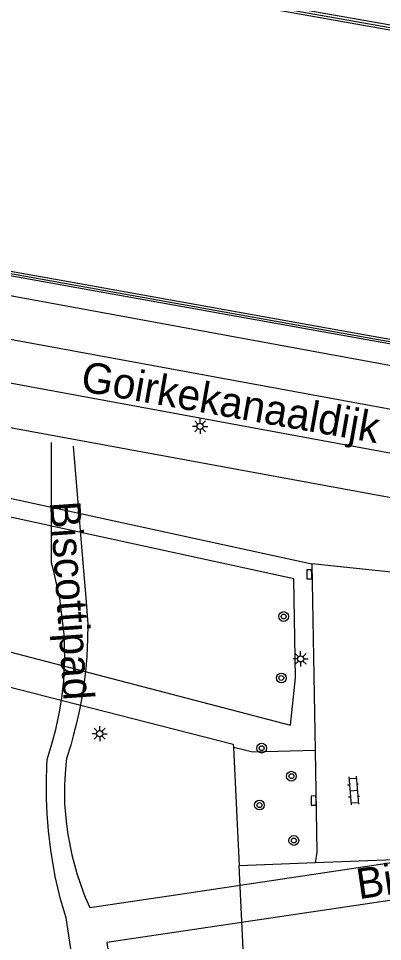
# Model space of a CAD drawing. Extents: x 132999 to 136000, y 398499 to 400501.
# Drawn here: x 133111.7 to 133141.5, y 398773 to 398848.7 of the extents above; entities that cross this region are included whole.
import ezdxf

# ---------------------------------------------------------------- set-up
doc = ezdxf.new("R2010")
doc.units = 0
for name, color, linetype in [('gg-afsc-hekwerk', 7, 'Continuous'), ('gg-afsc-muur', 7, 'Continuous'), ('gg-anno-openbare ruimte label', 7, 'Continuous'), ('gg-knt-BGT kruinlijn', 7, 'Continuous'), ('gg-knt-onverhard', 7, 'Continuous'), ('gg-knt-plantopografie kant verharding', 7, 'Continuous'), ('gg-knt-verharding', 7, 'Continuous'), ('gt-grn-groengrens', 7, 'Continuous'), ('gt-symb-boom', 7, 'Continuous'), ('gt-symb-klinker verharding', 7, 'Continuous'), ('gt-symb-kolk', 7, 'Continuous'), ('gt-symb-lichtmast', 7, 'Continuous'), ('gx-grn-maaiveld', 7, 'Continuous')]:
    doc.layers.add(name, color=color, linetype=linetype)

# ---------------------------------------------------------------- blocks, each defined once
blk = doc.blocks.new('gt0-LMAST')
at = {"layer": 'gt-symb-lichtmast'}
for p, q in [((-0.182, 0.173), (-0.447, 0.438)), ((-0.005, 0.246), (-0.005, 0.621)), ((0.172, 0.173), (0.437, 0.438)), ((-0.255, -0.004), (-0.63, -0.004)), ((-0.182, -0.181), (-0.447, -0.446)), ((-0.005, -0.254), (-0.005, -0.629)), ((0.437, -0.446), (0.172, -0.181)), ((0.245, -0.004), (0.62, -0.004))]:
    blk.add_line(p, q, dxfattribs=at)
blk.add_circle((-0.005, -0.004), 0.25, dxfattribs=at)
blk = doc.blocks.new('gt0-BOOM')
at = {"layer": 'gt-symb-boom'}
for radius in [0.4, 0.2]:
    blk.add_circle((0, 0), radius, dxfattribs=at)
blk = doc.blocks.new('gt0-KOLK')
at = {"layer": 'gt-symb-kolk'}
blk.add_lwpolyline([(0, 0), (0.375, 0), (0.375, 0.4), (-0.375, 0.4), (-0.375, 0), (0, 0)], dxfattribs=at)
blk = doc.blocks.new('gt0-KL1')
at = {"layer": 'gt-symb-klinker verharding'}
for p, q in [((-1.15, 0.3), (1.15, 0.3)), ((-1, -0.3), (-1, 0.3)), ((-0.5, 0.3), (-0.5, 0.45)), ((0, -0.3), (0, 0.3)), ((0.5, 0.3), (0.5, 0.45)), ((1, -0.3), (1, 0.3)), ((-1.15, -0.3), (1.15, -0.3)), ((-0.5, -0.45), (-0.5, -0.3)), ((0.5, -0.45), (0.5, -0.3))]:
    blk.add_line(p, q, dxfattribs=at)

msp = doc.modelspace()

# ---------------------------------------------------------------- linework, layer by layer
at = {"layer": 'gg-afsc-hekwerk'}
for p, q in [((133129.275, 398788.922), (133129.748, 398779.228)), ((133143.192, 398779.737), (133135.983, 398779.464)), ((133135.983, 398779.464), (133129.748, 398779.228)), ((133130.295, 398768.018), (133129.748, 398779.228))]:
    msp.add_line(p, q, dxfattribs=at)
msp.add_lwpolyline([(133076.681, 398802.634), (133129.262, 398789.191), (133129.275, 398788.922)], dxfattribs=at)
at = {"layer": 'gg-afsc-muur'}
for points in [[(133064.614, 398861.801), (133079.203, 398859.188), (133094.786, 398856.419), (133111.074, 398853.508), (133126.401, 398850.734), (133142.43, 398847.878), (133153.321, 398845.926), (133159.244, 398844.911), (133165.163, 398843.877), (133171.103, 398842.896), (133177.034, 398841.979), (133182.993, 398841.082), (133188.939, 398840.222), (133192.612, 398839.692)], [(133000, 398828.164), (133007.973, 398826.691), (133008.814, 398826.548), (133009.409, 398826.581), (133024.562, 398829.64), (133039.776, 398832.767), (133056.166, 398836.128), (133059.71, 398836.862), (133060.238, 398836.825), (133074.096, 398834.423), (133085.253, 398832.449), (133086.08, 398832.29), (133098.811, 398829.945), (133115.42, 398826.979), (133140.245, 398822.528), (133162.352, 398818.628), (133169.174, 398817.631), (133176.188, 398816.708), (133183.388, 398815.745), (133184.17, 398815.65), (133189.72, 398814.874), (133190.2, 398814.807)]]:
    msp.add_lwpolyline(points, dxfattribs=at)
at = {"layer": 'gg-knt-BGT kruinlijn'}
msp.add_lwpolyline([(133196.169, 398812.448), (133152.06, 398818.4), (133076.13, 398832.32), (133061.11, 398834.52), (133051.07, 398833.231), (133018.55, 398826.221), (133010.22, 398825.21), (133001.1, 398826.29)], dxfattribs=at)
at = {"layer": 'gg-knt-onverhard'}
msp.add_line((133174.626, 398803.384), (133108.147, 398815.643), dxfattribs=at)
at = {"layer": 'gg-knt-plantopografie kant verharding'}
for points in [[(133096.676, 398758.89), (133117.509, 398762.041), (133115.557, 398774.944), (133115.114, 398776.483), (133114.677, 398778.343), (133114.3, 398780.495), (133114.109, 398782.078), (133114, 398783.471), (133113.949, 398784.729), (133113.945, 398786.161), (133113.99, 398787.415), (133114.021, 398787.932), (133114.435, 398789.288), (133114.728, 398790.396), (133115.035, 398791.851), (133115.213, 398792.963), (133115.371, 398794.419), (133115.453, 398796.138), (133115.405, 398798.163), (133115.05, 398801.118), (133114.556, 398803.328), (133114.354, 398804.04), (133114.36, 398813.923)], [(133116.147, 398813.598), (133116.941, 398804.062), (133117.049, 398802.763), (133117.178, 398801.21), (133117.301, 398799.727), (133117.332, 398799.01), (133117.323, 398797.783), (133117.258, 398796.385), (133117.177, 398795.409), (133117.074, 398794.489), (133116.825, 398792.841), (133116.667, 398792.009), (133116.424, 398790.911), (133116.154, 398789.86), (133115.96, 398789.101), (133115.592, 398788.01), (133115.535, 398787.494), (133115.533, 398787.467), (133115.475, 398786.767), (133115.433, 398785.836), (133115.446, 398784.31), (133115.556, 398782.848), (133115.694, 398781.798), (133116.024, 398780.109), (133116.437, 398778.591), (133116.989, 398777.017), (133117.137, 398776.65), (133117.51, 398775.798), (133124.733, 398776.881), (133142.421, 398779.531)], [(133177.528, 398779.197), (133164.342, 398779.215), (133161.077, 398779.193), (133118.911, 398772.936), (133120.961, 398759.118), (133100.104, 398756.023)]]:
    msp.add_lwpolyline(points, dxfattribs=at)
at = {"layer": 'gg-knt-verharding'}
for p, q in [((133180.542, 398809.597), (133109.074, 398822.695)), ((133135.703, 398803.962), (133135.977, 398788.672)), ((133181.26, 398799.158), (133135.703, 398803.962))]:
    msp.add_line(p, q, dxfattribs=at)
for points in [[(133178.432, 398806.348), (133108.7, 398819.174), (133094.441, 398821.156), (133080.993, 398822.054), (133066.616, 398821.91), (133023.996, 398818.521), (133022.966, 398817.952), (133016.727, 398817.537), (133016.064, 398817.924)], [(133135.977, 398788.672), (133136.126, 398780.333), (133135.983, 398779.464)]]:
    msp.add_lwpolyline(points, dxfattribs=at)
at = {"layer": 'gt-grn-groengrens'}
for points in [[(133021.751, 398808.699), (133083.037, 398815.411), (133135.703, 398803.962)], [(133021.939, 398798.023), (133039.554, 398801.993), (133046.107, 398803.531), (133052.92, 398805.352), (133057.973, 398806.322), (133064.141, 398806.669), (133067.405, 398806.455), (133087.168, 398802.945), (133133.962, 398790.743), (133134.378, 398794.63), (133134.232, 398802.747), (133082.957, 398813.893), (133021.777, 398807.197)], [(133135.977, 398788.672), (133130.874, 398788.529), (133129.275, 398788.922)]]:
    msp.add_lwpolyline(points, dxfattribs=at)
at = {"layer": 'gx-grn-maaiveld'}
for points in [[(133063.943, 398862.609), (133064.643, 398861.963), (133064.649, 398861.998), (133079.238, 398859.384), (133094.821, 398856.616), (133111.11, 398853.705), (133126.436, 398850.931), (133142.465, 398848.075), (133153.356, 398846.123), (133159.278, 398845.108), (133165.197, 398844.074), (133171.134, 398843.094), (133177.065, 398842.177), (133183.022, 398841.28), (133188.967, 398840.42), (133192.69, 398839.883), (133192.647, 398839.586)], [(133126.365, 398850.537), (133142.395, 398847.681), (133153.287, 398845.729), (133159.21, 398844.714), (133165.13, 398843.68), (133171.071, 398842.699), (133177.004, 398841.781), (133182.964, 398840.885), (133188.91, 398840.024), (133192.633, 398839.487)], [(133000, 398828.342), (133008.003, 398826.863), (133008.824, 398826.724), (133009.387, 398826.755), (133024.527, 398829.811), (133039.741, 398832.938), (133056.131, 398836.3), (133059.698, 398837.038), (133060.259, 398836.998), (133074.126, 398834.596), (133085.283, 398832.621), (133086.112, 398832.462), (133098.842, 398830.117), (133115.451, 398827.151), (133140.276, 398822.7), (133162.38, 398818.801), (133169.198, 398817.804), (133176.211, 398816.881), (133183.41, 398815.919), (133184.193, 398815.823), (133189.754, 398815.051), (133190.224, 398814.995)], [(133000, 398827.986), (133007.942, 398826.519), (133008.804, 398826.372), (133009.431, 398826.407), (133024.597, 398829.468), (133039.811, 398832.595), (133056.201, 398835.957), (133059.722, 398836.685), (133060.217, 398836.651), (133074.066, 398834.251), (133085.223, 398832.277), (133086.049, 398832.118), (133098.78, 398829.773), (133115.389, 398826.807), (133140.215, 398822.355), (133162.324, 398818.455), (133169.15, 398817.457), (133176.165, 398816.534), (133183.366, 398815.572), (133184.147, 398815.476), (133189.695, 398814.7), (133190.223, 398814.633), (133190.279, 398814.988)]]:
    msp.add_lwpolyline(points, dxfattribs=at)

# ---------------------------------------------------------------- block references
at = {"layer": 'gt-symb-boom'}
for p in [(133133.401, 398799.65), (133133.203, 398794.617), (133131.598, 398788.862), (133134.037, 398786.565), (133131.415, 398784.194), (133134.23, 398781.295)]:
    msp.add_blockref('gt0-BOOM', p, dxfattribs=at)
at = {"layer": 'gt-symb-klinker verharding', "rotation": -85.46947943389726}
msp.add_blockref('gt0-KL1', (133139.133, 398785.393), dxfattribs=at)
at = {"layer": 'gt-symb-kolk'}
for p, rotation in [((133135.699, 398803.114), 91.0884888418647), ((133136.056, 398784.566), 90.9739344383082)]:
    msp.add_blockref('gt0-KOLK', p, dxfattribs=dict(at, rotation=rotation))
at = {"layer": 'gt-symb-lichtmast'}
for p in [(133126.552, 398815.238), (133134.796, 398796.183), (133118.321, 398790.051)]:
    msp.add_blockref('gt0-LMAST', p, dxfattribs=at)

# ---------------------------------------------------------------- texts
at = {"layer": 'gg-anno-openbare ruimte label'}
for s, rotation, p in [('Goirkekanaaldijk', 350, (133116.672, 398818.143)), ('Biscottipad', 274, (133114.227, 398809.026)), ('Biscottipad', 8.5, (133139.567, 398776.476))]:
    msp.add_text(s, height=2.5, rotation=rotation, dxfattribs=at).set_placement(p)

doc.saveas('drawing.dxf')
